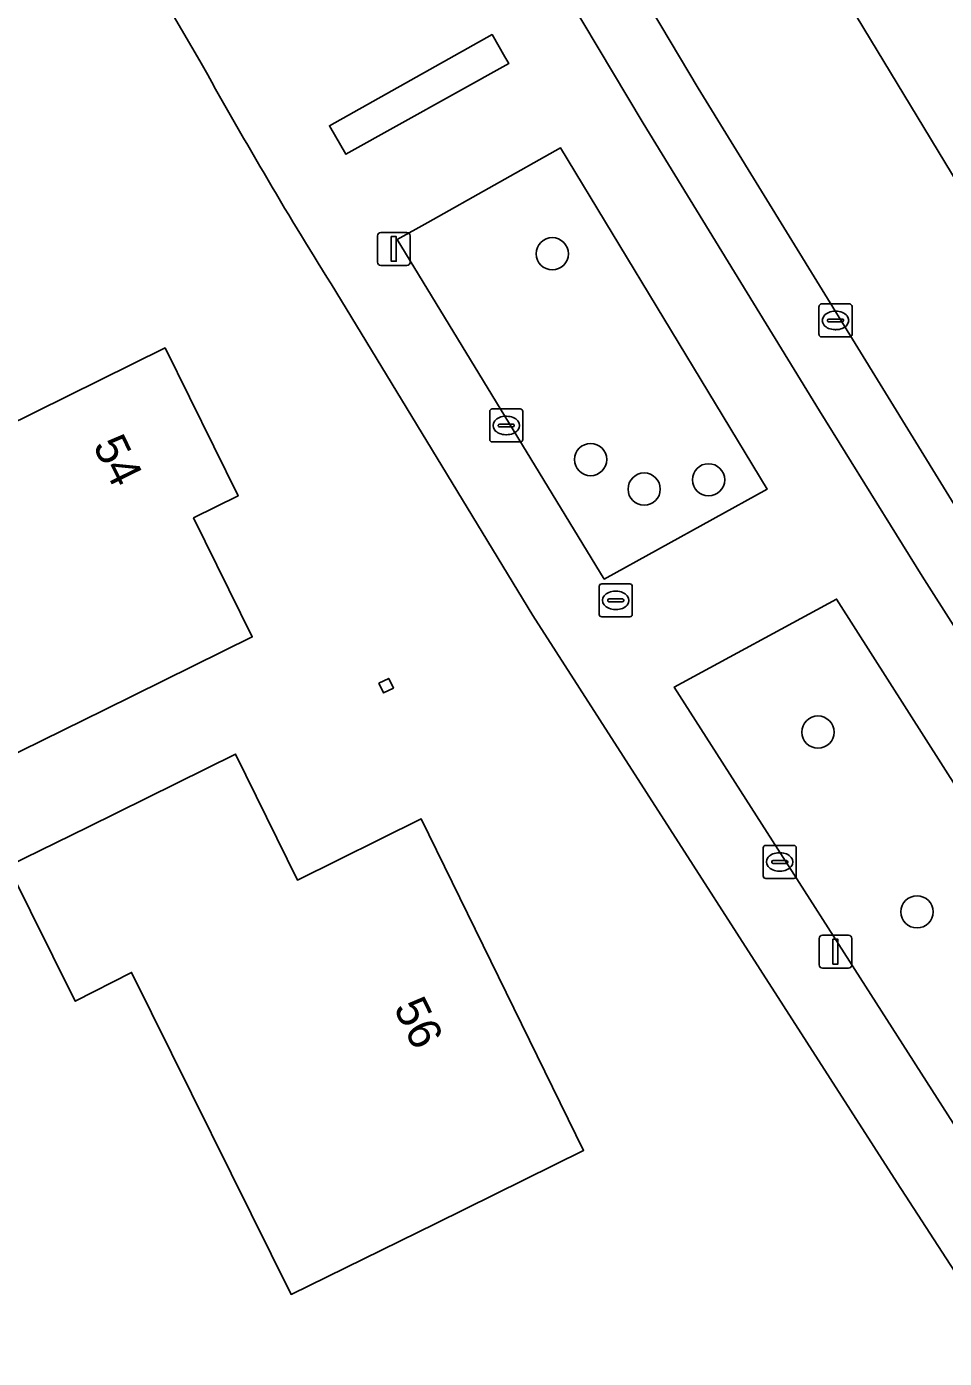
# Model space of a CAD drawing. Extents: x 157793 to 159380, y 380877 to 382313.
# Drawn here: x 158152.92 to 158180.74, y 381465.24 to 381505.64 of the extents above; entities that cross this region are included whole.
import ezdxf

# ---------------------------------------------------------------- set-up
doc = ezdxf.new("R2010")
doc.units = 0
for name, color, linetype in [('IMGEO_Boom', 7, 'Continuous'), ('IMGEO_Erf', 7, 'Continuous'), ('IMGEO_Groenvoorziening', 7, 'Continuous'), ('IMGEO_Kolk', 7, 'Continuous'), ('IMGEO_Lichtmast', 7, 'Continuous'), ('IMGEO_Pand', 7, 'Continuous'), ('IMGEO_Pand_nummerreeks', 7, 'Continuous'), ('IMGEO_Parkeervlak_open', 7, 'Continuous'), ('IMGEO_Rijbaan_lokaal_open', 7, 'Continuous'), ('IMGEO_Rioolput', 7, 'Continuous'), ('IMGEO_Voetpad_open', 7, 'Continuous')]:
    doc.layers.add(name, color=color, linetype=linetype)

msp = doc.modelspace()

# ---------------------------------------------------------------- linework, layer by layer
at = {"layer": 'IMGEO_Boom'}
for centre in [(158168.855, 381498.749), (158170.017, 381492.507), (158173.593, 381491.893), (158171.641, 381491.611), (158176.911, 381484.24), (158179.914, 381478.787)]:
    msp.add_circle(centre, 0.489, dxfattribs=at)
at = {"layer": 'IMGEO_Erf'}
for points in [[(158158.169, 381504.602), (158154.491, 381510.898), (158149.399, 381519.895), (158143.365, 381530.935), (158143.503, 381531.025), (158137.548, 381541.808), (158136.029, 381544.559), (158135.619, 381544.862), (158113.502, 381585.042), (158046.275, 381551.295), (158054.345, 381535.34), (158059.56, 381524.88), (158060.257, 381523.483), (158063.694, 381516.906), (158064.197, 381515.906), (158065.28, 381513.751), (158065.654, 381513.007), (158068.231, 381507.882), (158068.608, 381508.031)], [(158196.197, 381444.89), (158187.383, 381458.121), (158179.308, 381470.565), (158168.261, 381487.773), (158162.146, 381497.834)]]:
    msp.add_lwpolyline(points, dxfattribs=at)
for points in [[(158150.358, 381486.974), (158149.006, 381486.306), (158148.329, 381487.677), (158146.075, 381486.564), (158143.205, 381492.34), (158145.4, 381493.431), (158149.877, 381495.655), (158151.207, 381492.977), (158157.113, 381495.892), (158159.329, 381491.402), (158157.977, 381490.735), (158159.757, 381487.128), (158155.274, 381484.915), (158152.138, 381483.367)], [(158163.599, 381485.721), (158163.895, 381485.867), (158164.038, 381485.575), (158163.742, 381485.43)], [(158160.936, 381467.185), (158156.099, 381476.949), (158154.388, 381476.077), (158152.358, 381480.171), (158154.767, 381481.361), (158159.25, 381483.574), (158161.126, 381479.751), (158164.877, 381481.614), (158169.804, 381471.551), (158165.323, 381469.334)]]:
    msp.add_lwpolyline(points, close=True, dxfattribs=at)
msp.add_arc((158288.992, 381576.923), 149.482, 208.93467, 211.94387, dxfattribs=at)
at = {"layer": 'IMGEO_Groenvoorziening'}
for points in [[(158167.536, 381504.519), (158167.416, 381504.728), (158167.03, 381505.399), (158162.095, 381502.632), (158162.598, 381501.769)], [(158169.104, 381501.962), (158165.082, 381499.7), (158164.153, 381499.178), (158170.433, 381488.881), (158175.374, 381491.614)], [(158177.476, 381488.273), (158172.552, 381485.604), (158181.337, 381471.872), (158186.001, 381474.885)]]:
    msp.add_lwpolyline(points, close=True, dxfattribs=at)
at = {"layer": 'IMGEO_Kolk'}
for p, q in [((158177.017, 381497.227), (158177.869, 381497.227)), ((158176.942, 381496.301), (158176.942, 381497.153)), ((158177.43, 381497.007), (158177.455, 381497.007)), ((158177.943, 381497.153), (158177.943, 381496.301)), ((158177.201, 381496.721), (158177.201, 381496.733)), ((158177.639, 381496.684), (158177.241, 381496.684)), ((158177.244, 381496.77), (158177.642, 381496.77)), ((158177.453, 381496.447), (158177.428, 381496.447)), ((158177.685, 381496.733), (158177.685, 381496.721)), ((158177.869, 381496.227), (158177.017, 381496.227)), ((158167.033, 381494.041), (158167.885, 381494.041)), ((158166.958, 381493.115), (158166.958, 381493.967)), ((158167.26, 381493.584), (158167.658, 381493.584)), ((158167.446, 381493.821), (158167.471, 381493.821)), ((158167.959, 381493.967), (158167.959, 381493.115)), ((158167.217, 381493.535), (158167.217, 381493.547)), ((158167.655, 381493.498), (158167.257, 381493.498)), ((158167.469, 381493.261), (158167.444, 381493.261)), ((158167.701, 381493.547), (158167.701, 381493.535)), ((158167.885, 381493.041), (158167.033, 381493.041)), ((158175.251, 381479.876), (158175.251, 381480.728)), ((158175.326, 381480.802), (158176.178, 381480.802)), ((158176.252, 381480.728), (158176.252, 381479.876)), ((158175.51, 381480.296), (158175.51, 381480.308)), ((158175.948, 381480.259), (158175.55, 381480.259)), ((158175.553, 381480.345), (158175.951, 381480.345)), ((158175.739, 381480.582), (158175.764, 381480.582)), ((158175.994, 381480.308), (158175.994, 381480.296)), ((158175.762, 381480.022), (158175.737, 381480.022)), ((158176.178, 381479.802), (158175.326, 381479.802))]:
    msp.add_line(p, q, dxfattribs=at)
for points in [[(158177.017, 381497.227), (158177.869, 381497.227)], [(158176.942, 381496.301), (158176.942, 381497.153)], [(158177.943, 381497.153), (158177.943, 381496.301)], [(158177.869, 381496.227), (158177.017, 381496.227)], [(158167.033, 381494.041), (158167.885, 381494.041)], [(158166.958, 381493.115), (158166.958, 381493.967)], [(158167.959, 381493.967), (158167.959, 381493.115)], [(158167.885, 381493.041), (158167.033, 381493.041)], [(158175.251, 381479.876), (158175.251, 381480.728)], [(158175.326, 381480.802), (158176.178, 381480.802)], [(158176.252, 381480.728), (158176.252, 381479.876)], [(158176.178, 381479.802), (158175.326, 381479.802)]]:
    msp.add_lwpolyline(points, dxfattribs=at)
for centre, radius, start, end in [((158177.019, 381497.151), 0.0765, 91.552, 178.448), ((158177.019, 381497.151), 0.0765, 91.552, 178.448), ((158177.867, 381497.151), 0.0765, 1.552, 88.448), ((158177.867, 381497.151), 0.0765, 1.552, 88.448), ((158177.241, 381496.73), 0.0403, 85.8775, 175.7526), ((158177.238, 381496.72), 0.0366, 178.938, 274.7102), ((158177.642, 381496.727), 0.043, 264.8664, 352.4533), ((158177.646, 381496.732), 0.0386, 1.7309, 96.639), ((158177.019, 381496.303), 0.0765, 181.552, 268.448), ((158177.019, 381496.303), 0.0765, 181.552, 268.448), ((158177.867, 381496.303), 0.0765, 271.552, 358.448), ((158177.867, 381496.303), 0.0765, 271.552, 358.448), ((158167.035, 381493.965), 0.0765, 91.552, 178.448), ((158167.035, 381493.965), 0.0765, 91.552, 178.448), ((158167.883, 381493.965), 0.0765, 1.552, 88.448), ((158167.883, 381493.965), 0.0765, 1.552, 88.448), ((158167.257, 381493.544), 0.0403, 85.8775, 175.7526), ((158167.662, 381493.546), 0.0386, 1.7309, 96.639), ((158167.254, 381493.534), 0.0366, 178.938, 274.7102), ((158167.658, 381493.541), 0.043, 264.8664, 352.4533), ((158167.035, 381493.117), 0.0765, 181.552, 268.448), ((158167.035, 381493.117), 0.0765, 181.552, 268.448), ((158167.883, 381493.117), 0.0765, 271.552, 358.448), ((158167.883, 381493.117), 0.0765, 271.552, 358.448), ((158175.328, 381480.726), 0.0765, 91.552, 178.448), ((158175.328, 381480.726), 0.0765, 91.552, 178.448), ((158176.176, 381480.726), 0.0765, 1.552, 88.448), ((158176.176, 381480.726), 0.0765, 1.552, 88.448), ((158175.55, 381480.305), 0.0403, 85.8775, 175.7526), ((158175.547, 381480.295), 0.0366, 178.938, 274.7102), ((158175.951, 381480.302), 0.043, 264.8664, 352.4533), ((158175.955, 381480.307), 0.0386, 1.7309, 96.639), ((158175.328, 381479.878), 0.0765, 181.552, 268.448), ((158175.328, 381479.878), 0.0765, 181.552, 268.448), ((158176.176, 381479.878), 0.0765, 271.552, 358.448), ((158176.176, 381479.878), 0.0765, 271.552, 358.448)]:
    msp.add_arc(centre, radius, start, end, dxfattribs=at)
for centre, major_axis, ratio, start_param, end_param in [((158177.429, 381496.727), (-0.387, 0.002), 0.722429, 4.712389, 7.853982), ((158177.454, 381496.727), (-0.39, 0.002), 0.717154, 1.570796, 4.712389), ((158167.445, 381493.541), (-0.387, 0.002), 0.722429, 4.712389, 7.853982), ((158167.47, 381493.541), (-0.39, 0.002), 0.717154, 1.570796, 4.712389), ((158175.738, 381480.302), (-0.387, 0.002), 0.722429, 4.712389, 7.853982), ((158175.763, 381480.302), (-0.39, 0.002), 0.717154, 1.570796, 4.712389)]:
    msp.add_ellipse(centre, major_axis=major_axis, ratio=ratio, start_param=start_param, end_param=end_param, dxfattribs=at)
at = {"layer": 'IMGEO_Lichtmast'}
for p, q in [((158163.553, 381498.496), (158163.553, 381499.296)), ((158163.553, 381499.296), (158163.553, 381498.496)), ((158163.653, 381499.396), (158164.443, 381499.396)), ((158164.443, 381499.396), (158163.653, 381499.396)), ((158164.543, 381499.296), (158164.543, 381498.496)), ((158164.543, 381498.496), (158164.543, 381499.296)), ((158164.443, 381498.396), (158163.653, 381498.396)), ((158163.653, 381498.396), (158164.443, 381498.396)), ((158176.945, 381477.18), (158176.945, 381477.98)), ((158176.945, 381477.98), (158176.945, 381477.18)), ((158177.045, 381478.08), (158177.835, 381478.08)), ((158177.835, 381478.08), (158177.045, 381478.08)), ((158177.935, 381477.98), (158177.935, 381477.18)), ((158177.935, 381477.18), (158177.935, 381477.98)), ((158177.835, 381477.08), (158177.045, 381477.08)), ((158177.045, 381477.08), (158177.835, 381477.08))]:
    msp.add_line(p, q, dxfattribs=at)
for points in [[(158163.973, 381499.271), (158164.123, 381499.271), (158164.123, 381498.521), (158163.973, 381498.521), (158163.973, 381499.271)], [(158177.365, 381477.955), (158177.515, 381477.955), (158177.515, 381477.205), (158177.365, 381477.205), (158177.365, 381477.955)]]:
    msp.add_lwpolyline(points, dxfattribs=at)
for centre, start, end in [((158163.653, 381499.296), 90, 180), ((158163.653, 381499.296), 90, 180), ((158164.443, 381499.296), 0, 90), ((158164.443, 381499.296), 360, 90), ((158163.653, 381498.496), 180, 270), ((158163.653, 381498.496), 180, 270), ((158164.443, 381498.496), 270, 0), ((158164.443, 381498.496), 270, 0), ((158177.045, 381477.98), 90, 180), ((158177.045, 381477.98), 90, 180), ((158177.835, 381477.98), 0, 90), ((158177.835, 381477.98), 360, 90), ((158177.045, 381477.18), 180, 270), ((158177.045, 381477.18), 180, 270), ((158177.835, 381477.18), 270, 0), ((158177.835, 381477.18), 270, 0)]:
    msp.add_arc(centre, 0.1, start, end, dxfattribs=at)
at = {"layer": 'IMGEO_Pand'}
for points in [[(158155.274, 381484.915), (158159.757, 381487.128), (158157.977, 381490.735), (158159.329, 381491.402), (158157.113, 381495.892), (158151.207, 381492.977), (158149.877, 381495.655), (158145.4, 381493.431), (158143.205, 381492.34), (158146.075, 381486.564), (158148.329, 381487.677), (158149.006, 381486.306), (158150.358, 381486.974), (158152.138, 381483.367)], [(158163.599, 381485.721), (158163.742, 381485.43), (158164.038, 381485.575), (158163.895, 381485.867)], [(158164.877, 381481.614), (158161.126, 381479.751), (158159.25, 381483.574), (158154.767, 381481.361), (158152.358, 381480.171), (158154.388, 381476.077), (158156.099, 381476.949), (158160.936, 381467.185), (158165.323, 381469.334), (158169.804, 381471.551)]]:
    msp.add_lwpolyline(points, close=True, dxfattribs=at)
at = {"layer": 'IMGEO_Parkeervlak_open'}
for points in [[(158211.021, 381445.909), (158206.462, 381452.438), (158198.314, 381464.433), (158189.837, 381477.355), (158181.714, 381490.043), (158173.283, 381503.774), (158168.753, 381511.382), (158162.831, 381521.68), (158157.089, 381532.018), (158155.415, 381535.054), (158148.825, 381547.056)], [(158148.449, 381543.56), (158152.339, 381536.528), (158154.693, 381532.233), (158161.1, 381520.669), (158163.584, 381516.344), (158167.051, 381510.356), (158171.612, 381502.714), (158176.956, 381493.981), (158180.068, 381488.973), (158188.156, 381476.274), (158191.493, 381471.166), (158196.6, 381463.411), (158207.708, 381447.175)]]:
    msp.add_lwpolyline(points, dxfattribs=at)
at = {"layer": 'IMGEO_Rijbaan_lokaal_open'}
msp.add_lwpolyline([(158168.753, 381511.382), (158173.283, 381503.774), (158181.714, 381490.043), (158189.837, 381477.355), (158198.314, 381464.433), (158206.462, 381452.438), (158211.021, 381445.909), (158211.178, 381445.694), (158214.031, 381441.646), (158215.433, 381439.703), (158215.544, 381439.782), (158219.673, 381442.728), (158211.139, 381454.855), (158207.189, 381460.583), (158203.651, 381465.824), (158199.88, 381471.47), (158196.908, 381476.029), (158192.482, 381482.833), (158189.052, 381488.161), (158184.727, 381495.042), (158182.168, 381499.189), (158178.499, 381505.249), (158175.691, 381509.903)], dxfattribs=at)
at = {"layer": 'IMGEO_Rioolput'}
for p, q in [((158170.353, 381488.736), (158171.205, 381488.736)), ((158170.278, 381487.81), (158170.278, 381488.662)), ((158170.766, 381488.516), (158170.791, 381488.516)), ((158171.279, 381488.662), (158171.279, 381487.81)), ((158170.537, 381488.23), (158170.537, 381488.242)), ((158170.975, 381488.193), (158170.577, 381488.193)), ((158170.58, 381488.279), (158170.978, 381488.279)), ((158170.789, 381487.956), (158170.764, 381487.956)), ((158171.021, 381488.242), (158171.021, 381488.23)), ((158171.205, 381487.736), (158170.353, 381487.736))]:
    msp.add_line(p, q, dxfattribs=at)
for points in [[(158170.353, 381488.736), (158171.205, 381488.736)], [(158170.278, 381487.81), (158170.278, 381488.662)], [(158171.279, 381488.662), (158171.279, 381487.81)], [(158171.205, 381487.736), (158170.353, 381487.736)]]:
    msp.add_lwpolyline(points, dxfattribs=at)
for centre, radius, start, end in [((158170.355, 381488.66), 0.0765, 91.552, 178.448), ((158170.355, 381488.66), 0.0765, 91.552, 178.448), ((158171.203, 381488.66), 0.0765, 1.552, 88.448), ((158171.203, 381488.66), 0.0765, 1.552, 88.448), ((158170.577, 381488.239), 0.0403, 85.8775, 175.7526), ((158170.574, 381488.229), 0.0366, 178.938, 274.7102), ((158170.978, 381488.236), 0.043, 264.8664, 352.4533), ((158170.982, 381488.241), 0.0386, 1.7309, 96.639), ((158170.355, 381487.812), 0.0765, 181.552, 268.448), ((158170.355, 381487.812), 0.0765, 181.552, 268.448), ((158171.203, 381487.812), 0.0765, 271.552, 358.448), ((158171.203, 381487.812), 0.0765, 271.552, 358.448)]:
    msp.add_arc(centre, radius, start, end, dxfattribs=at)
for centre, major_axis, ratio, start_param, end_param in [((158170.765, 381488.236), (-0.387, 0.002), 0.722429, 4.712389, 7.853982), ((158170.79, 381488.236), (-0.39, 0.002), 0.717154, 1.570796, 4.712389)]:
    msp.add_ellipse(centre, major_axis=major_axis, ratio=ratio, start_param=start_param, end_param=end_param, dxfattribs=at)
at = {"layer": 'IMGEO_Voetpad_open'}
for points in [[(158153.644, 381549.128), (158159.97, 381537.562), (158161.594, 381534.598), (158163.996, 381530.272), (158165.872, 381526.867), (158169.218, 381520.936), (158171.659, 381516.762), (158175.691, 381509.903), (158178.499, 381505.249), (158182.168, 381499.189), (158184.727, 381495.042), (158189.052, 381488.161), (158192.482, 381482.833), (158196.908, 381476.029), (158199.88, 381471.47), (158203.651, 381465.824), (158207.189, 381460.583), (158211.139, 381454.855), (158219.673, 381442.728), (158220.405, 381441.765), (158225.147, 381444.74)], [(158148.825, 381547.056), (158148.739, 381547.289), (158147.639, 381546.803), (158144.538, 381545.376), (158150.255, 381534.969), (158145.375, 381532.267), (158139.575, 381542.843), (158137.548, 381541.808), (158143.503, 381531.025), (158143.365, 381530.935), (158149.399, 381519.895), (158154.491, 381510.898), (158158.169, 381504.602)], [(158188.156, 381476.274), (158180.068, 381488.973), (158176.956, 381493.981), (158171.612, 381502.714), (158167.051, 381510.356), (158163.584, 381516.344), (158161.1, 381520.669), (158154.693, 381532.233), (158152.339, 381536.528), (158148.449, 381543.56)], [(158162.146, 381497.834), (158168.261, 381487.773), (158179.308, 381470.565), (158187.383, 381458.121), (158196.197, 381444.89)]]:
    msp.add_lwpolyline(points, dxfattribs=at)
for points in [[(158162.598, 381501.769), (158162.095, 381502.632), (158167.03, 381505.399), (158167.416, 381504.728), (158167.536, 381504.519)], [(158170.433, 381488.881), (158164.153, 381499.178), (158165.082, 381499.7), (158169.104, 381501.962), (158175.374, 381491.614)], [(158181.337, 381471.872), (158172.552, 381485.604), (158177.476, 381488.273), (158186.001, 381474.885)]]:
    msp.add_lwpolyline(points, close=True, dxfattribs=at)
msp.add_arc((158288.992, 381576.923), 149.482, 208.93467, 211.94387, dxfattribs=at)

# ---------------------------------------------------------------- texts
at = {"layer": 'IMGEO_Pand_nummerreeks'}
for s, rotation, p in [('54', 296.2682, (158154.913, 381492.937)), ('56', 296.0871, (158164.031, 381475.882))]:
    msp.add_text(s, height=1, rotation=rotation, dxfattribs=at).set_placement(p)

doc.saveas('drawing.dxf')
